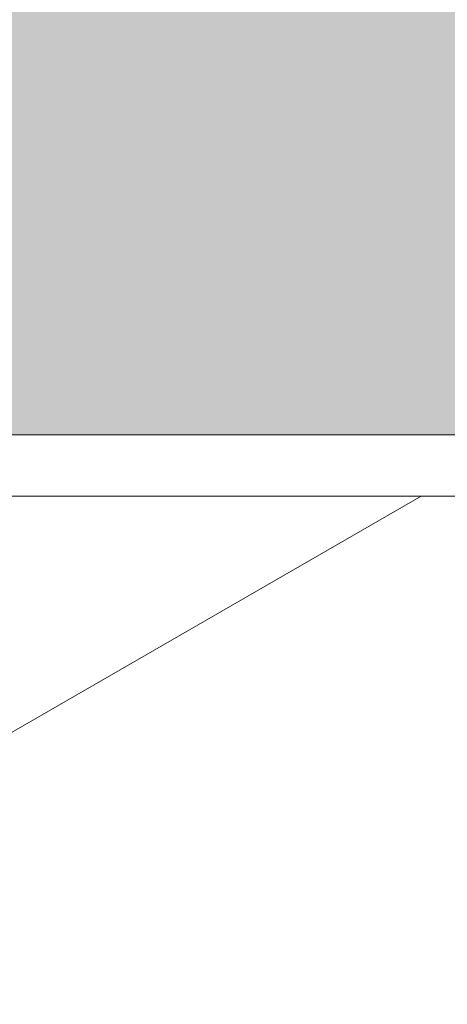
# Model space of a CAD drawing. Header units: millimetres. Extents: x -281 to 121694, y -16481 to 65128.
# Tile 997 of 1056: x 32286 to 32307, y 29249 to 29297. Entities that reach past the tile are written whole.
import ezdxf

# ---------------------------------------------------------------- set-up
doc = ezdxf.new("R2010")
doc.units = ezdxf.units.MM
for name, color, linetype, lineweight in [('A--A2__Ruwbouw', 8, 'Continuous', 5), ('A--L21__Buitenwanden', 3, 'Continuous', 5), ('A--L3__Afbouw', 2, 'Continuous', 5)]:
    doc.layers.add(name, color=color, linetype=linetype, lineweight=lineweight)

# ---------------------------------------------------------------- blocks, each defined once
blk = doc.blocks.new('NLRS_WI_kozijn_gen_cpz - NLRS_WI_kozijn bxh_3500x2620mm ongelijk_gen_cpz 2-74013926-L_80_ 12')
at = {"layer": 'A--L3__Afbouw'}
blk.add_hatch(color=256, dxfattribs=at).paths.add_polyline_path([(1723, 84.75), (22, 84.75), (22, 27.75), (-22, 27.75), (-22, 84.75), (-1723, 84.75), (-1723, -142.25), (1723, -142.25)])
blk.add_line((1723, 84.75), (1723, -142.25), dxfattribs=at)

msp = doc.modelspace()

# ---------------------------------------------------------------- hatches: boundary and pattern name
at = {"layer": 'A--A2__Ruwbouw'}
h = msp.add_hatch(dxfattribs=at)
h.set_pattern_fill('FP_438', color=256, angle=60, style=0, pattern_type=2)
h.set_pattern_definition([(150, (32532.5, 32800), (-70, -121.2436), []), (210, (32532.5, 32800), (70, -121.2436), [])])
h.paths.add_polyline_path([(32499.039, 22685), (32520, 22685), (32520, 23012), (32285, 23012), (32285, 22685)])
h.paths.add_polyline_path([(32285, 25526), (32520, 25526), (32520, 25674), (32285, 25674), (32285, 25550)])
h.paths.add_polyline_path([(32285, 29126), (32520, 29126), (32520, 29274), (32285, 29274), (32285, 29150)])
h.paths.add_polyline_path([(32520, 32726), (32520, 32874), (32285, 32874), (32285, 32726), (32499.039, 32726)])
h.paths.add_polyline_path([(32499.039, 36326), (32520, 36326), (32520, 36474), (32285, 36474), (32285, 36326)])
h.paths.add_polyline_path([(32520, 39926), (32520, 40074), (32285, 40074), (32285, 39926), (32499.039, 39926)])
h.paths.add_polyline_path([(32520, 42588), (32520, 42915), (32285, 42915), (32285, 42588), (32499.039, 42588)])

# ---------------------------------------------------------------- linework, layer by layer
at = {"layer": 'A--L21__Buitenwanden'}
msp.add_line((32532.5, 29274), (32260, 29274), dxfattribs=at)

# ---------------------------------------------------------------- block references
at = {"layer": 'A--L3__Afbouw', "rotation": 269.9999999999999}
msp.add_blockref('NLRS_WI_kozijn_gen_cpz - NLRS_WI_kozijn bxh_3500x2620mm ongelijk_gen_cpz 2-74013926-L_80_ 12', (32396.25, 31000), dxfattribs=at)

doc.saveas('drawing.dxf')
